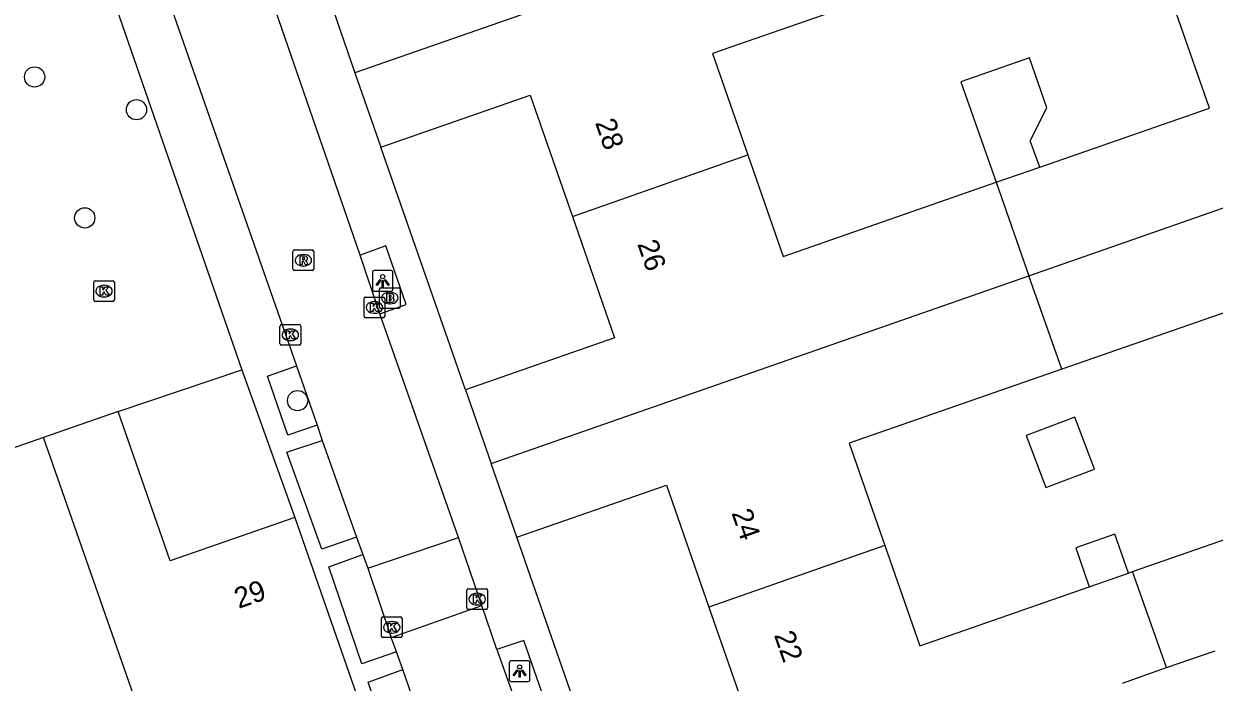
# Model space of a CAD drawing. Extents: x 158474 to 159560, y 388525 to 389605.
# Drawn here: x 158876.6 to 158934.1, y 389209.5 to 389241.4 of the extents above; entities that cross this region are included whole.
import ezdxf

# ---------------------------------------------------------------- set-up
doc = ezdxf.new("R2010")
doc.units = 0
for name, color, linetype in [('IMGEO_Boom', 7, 'Continuous'), ('IMGEO_Brandkraan', 7, 'Continuous'), ('IMGEO_Kolk', 7, 'Continuous'), ('IMGEO_Lichtpunt', 7, 'Continuous'), ('IMGEO_Pand', 7, 'Continuous'), ('IMGEO_Pand_nummerreeks', 7, 'Continuous'), ('IMGEO_Rijbaan_lokaal_open', 7, 'Continuous'), ('IMGEO_Rioolput', 7, 'Continuous'), ('IMGEO_Voetpad_open', 7, 'Continuous')]:
    doc.layers.add(name, color=color, linetype=linetype)

msp = doc.modelspace()

# ---------------------------------------------------------------- linework, layer by layer
at = {"layer": 'IMGEO_Boom'}
for centre in [(158877.099, 389238.78), (158882.021, 389237.199), (158879.522, 389231.968), (158889.809, 389223.135)]:
    msp.add_circle(centre, 0.489, dxfattribs=at)
at = {"layer": 'IMGEO_Brandkraan'}
for p, q in [((158893.764, 389227.668), (158893.764, 389228.52)), ((158893.839, 389228.594), (158894.691, 389228.594)), ((158894.765, 389228.52), (158894.765, 389227.668)), ((158894.252, 389228.374), (158894.277, 389228.374)), ((158894.691, 389227.594), (158893.839, 389227.594)), ((158894.275, 389227.814), (158894.25, 389227.814))]:
    msp.add_line(p, q, dxfattribs=at)
for points in [[(158893.764, 389227.668), (158893.764, 389228.52)], [(158893.839, 389228.594), (158894.691, 389228.594)], [(158894.765, 389228.52), (158894.765, 389227.668)], [(158894.112, 389228.294), (158894.112, 389227.894), (158894.325, 389227.894)], [(158894.343, 389228.294), (158894.112, 389228.294)], [(158894.291, 389228.213), (158894.237, 389228.213), (158894.237, 389228.137)], [(158894.237, 389228.137), (158894.29, 389228.137)], [(158894.299, 389228.061), (158894.237, 389228.061), (158894.237, 389227.98)], [(158894.237, 389227.98), (158894.299, 389227.98)], [(158894.691, 389227.594), (158893.839, 389227.594)]]:
    msp.add_lwpolyline(points, dxfattribs=at)
for centre, radius, start, end in [((158893.841, 389228.518), 0.0765, 91.55205, 178.44795), ((158893.841, 389228.518), 0.0765, 91.55205, 178.44795), ((158894.689, 389228.518), 0.0765, 1.55205, 88.44795), ((158894.689, 389228.518), 0.0765, 1.55205, 88.44795), ((158894.292, 389228.175), 0.0379, 267.82845, 90.93552), ((158894.3, 389228.02), 0.0404, 269.87594, 90.50774), ((158894.331, 389228.145), 0.251, 268.66757, 293.53466), ((158894.347, 389228.149), 0.145, 59.4692, 91.53667), ((158894.372, 389228.196), 0.0922, 285.51372, 58.15012), ((158894.377, 389228.004), 0.105, 301.31148, 78.98903), ((158893.841, 389227.67), 0.0765, 181.55205, 268.44795), ((158893.841, 389227.67), 0.0765, 181.55205, 268.44795), ((158894.689, 389227.67), 0.0765, 271.55205, 358.44795), ((158894.689, 389227.67), 0.0765, 271.55205, 358.44795)]:
    msp.add_arc(centre, radius, start, end, dxfattribs=at)
for centre, major_axis, ratio, start_param, end_param in [((158894.251, 389228.094), (-0.387, 0.002), 0.722429, 4.712389, 7.853982), ((158894.276, 389228.094), (-0.39, 0.002), 0.717154, 1.570796, 4.712389)]:
    msp.add_ellipse(centre, major_axis=major_axis, ratio=ratio, start_param=start_param, end_param=end_param, dxfattribs=at)
at = {"layer": 'IMGEO_Kolk'}
for p, q in [((158879.953, 389228.003), (158879.953, 389228.855)), ((158880.028, 389228.929), (158880.88, 389228.929)), ((158880.441, 389228.709), (158880.466, 389228.709)), ((158880.954, 389228.855), (158880.954, 389228.003)), ((158880.88, 389227.929), (158880.028, 389227.929)), ((158880.464, 389228.149), (158880.439, 389228.149)), ((158893.02, 389227.214), (158893.02, 389228.066)), ((158893.095, 389228.14), (158893.947, 389228.14)), ((158893.508, 389227.92), (158893.533, 389227.92)), ((158894.021, 389228.066), (158894.021, 389227.214)), ((158893.531, 389227.36), (158893.506, 389227.36)), ((158888.959, 389225.888), (158888.959, 389226.74)), ((158889.034, 389226.814), (158889.886, 389226.814)), ((158889.96, 389226.74), (158889.96, 389225.888)), ((158893.947, 389227.14), (158893.095, 389227.14)), ((158889.447, 389226.594), (158889.472, 389226.594)), ((158889.886, 389225.814), (158889.034, 389225.814)), ((158889.47, 389226.034), (158889.445, 389226.034)), ((158897.99, 389213.114), (158897.99, 389213.966)), ((158898.065, 389214.04), (158898.917, 389214.04)), ((158898.478, 389213.82), (158898.503, 389213.82)), ((158898.991, 389213.966), (158898.991, 389213.114)), ((158898.917, 389213.04), (158898.065, 389213.04)), ((158898.501, 389213.26), (158898.476, 389213.26)), ((158893.86, 389211.75), (158893.86, 389212.602)), ((158893.935, 389212.676), (158894.787, 389212.676)), ((158894.348, 389212.456), (158894.373, 389212.456)), ((158894.861, 389212.602), (158894.861, 389211.75)), ((158894.371, 389211.896), (158894.346, 389211.896)), ((158894.787, 389211.676), (158893.935, 389211.676))]:
    msp.add_line(p, q, dxfattribs=at)
for points in [[(158879.953, 389228.003), (158879.953, 389228.855)], [(158880.028, 389228.929), (158880.88, 389228.929)], [(158880.274, 389228.629), (158880.397, 389228.629), (158880.397, 389228.478), (158880.527, 389228.629), (158880.691, 389228.629), (158880.545, 389228.478), (158880.698, 389228.229), (158880.546, 389228.229), (158880.461, 389228.393), (158880.397, 389228.326), (158880.397, 389228.229), (158880.274, 389228.229), (158880.274, 389228.629)], [(158880.954, 389228.855), (158880.954, 389228.003)], [(158880.88, 389227.929), (158880.028, 389227.929)], [(158893.02, 389227.214), (158893.02, 389228.066)], [(158893.095, 389228.14), (158893.947, 389228.14)], [(158894.021, 389228.066), (158894.021, 389227.214)], [(158893.341, 389227.84), (158893.464, 389227.84), (158893.464, 389227.689), (158893.594, 389227.84), (158893.758, 389227.84), (158893.612, 389227.689), (158893.765, 389227.44), (158893.613, 389227.44), (158893.528, 389227.604), (158893.464, 389227.537), (158893.464, 389227.44), (158893.341, 389227.44), (158893.341, 389227.84)], [(158888.959, 389225.888), (158888.959, 389226.74)], [(158889.034, 389226.814), (158889.886, 389226.814)], [(158889.96, 389226.74), (158889.96, 389225.888)], [(158893.947, 389227.14), (158893.095, 389227.14)], [(158889.28, 389226.514), (158889.403, 389226.514), (158889.403, 389226.363), (158889.533, 389226.514), (158889.697, 389226.514), (158889.551, 389226.363), (158889.704, 389226.114), (158889.552, 389226.114), (158889.467, 389226.278), (158889.403, 389226.211), (158889.403, 389226.114), (158889.28, 389226.114), (158889.28, 389226.514)], [(158889.886, 389225.814), (158889.034, 389225.814)], [(158897.99, 389213.114), (158897.99, 389213.966)], [(158898.065, 389214.04), (158898.917, 389214.04)], [(158898.311, 389213.74), (158898.434, 389213.74), (158898.434, 389213.589), (158898.564, 389213.74), (158898.728, 389213.74), (158898.582, 389213.589), (158898.735, 389213.34), (158898.583, 389213.34), (158898.498, 389213.504), (158898.434, 389213.437), (158898.434, 389213.34), (158898.311, 389213.34), (158898.311, 389213.74)], [(158898.991, 389213.966), (158898.991, 389213.114)], [(158898.917, 389213.04), (158898.065, 389213.04)], [(158893.86, 389211.75), (158893.86, 389212.602)], [(158893.935, 389212.676), (158894.787, 389212.676)], [(158894.181, 389212.376), (158894.304, 389212.376), (158894.304, 389212.225), (158894.434, 389212.376), (158894.598, 389212.376), (158894.452, 389212.225), (158894.605, 389211.976), (158894.453, 389211.976), (158894.368, 389212.14), (158894.304, 389212.073), (158894.304, 389211.976), (158894.181, 389211.976), (158894.181, 389212.376)], [(158894.861, 389212.602), (158894.861, 389211.75)], [(158894.787, 389211.676), (158893.935, 389211.676)]]:
    msp.add_lwpolyline(points, dxfattribs=at)
for centre, start, end in [((158880.03, 389228.853), 91.55205, 178.44795), ((158880.03, 389228.853), 91.55205, 178.44795), ((158880.878, 389228.853), 1.55205, 88.44795), ((158880.878, 389228.853), 1.55205, 88.44795), ((158880.03, 389228.005), 181.55205, 268.44795), ((158880.03, 389228.005), 181.55205, 268.44795), ((158880.878, 389228.005), 271.55205, 358.44795), ((158880.878, 389228.005), 271.55205, 358.44795), ((158893.097, 389228.064), 91.55205, 178.44795), ((158893.097, 389228.064), 91.55205, 178.44795), ((158893.945, 389228.064), 1.55205, 88.44795), ((158893.945, 389228.064), 1.55205, 88.44795), ((158889.036, 389226.738), 91.55205, 178.44795), ((158889.036, 389226.738), 91.55205, 178.44795), ((158889.884, 389226.738), 1.55205, 88.44795), ((158889.884, 389226.738), 1.55205, 88.44795), ((158893.097, 389227.216), 181.55205, 268.44795), ((158893.097, 389227.216), 181.55205, 268.44795), ((158893.945, 389227.216), 271.55205, 358.44795), ((158893.945, 389227.216), 271.55205, 358.44795), ((158889.036, 389225.89), 181.55205, 268.44795), ((158889.036, 389225.89), 181.55205, 268.44795), ((158889.884, 389225.89), 271.55205, 358.44795), ((158889.884, 389225.89), 271.55205, 358.44795), ((158898.067, 389213.964), 91.55205, 178.44795), ((158898.067, 389213.964), 91.55205, 178.44795), ((158898.915, 389213.964), 1.55205, 88.44795), ((158898.915, 389213.964), 1.55205, 88.44795), ((158898.067, 389213.116), 181.55205, 268.44795), ((158898.067, 389213.116), 181.55205, 268.44795), ((158898.915, 389213.116), 271.55205, 358.44795), ((158898.915, 389213.116), 271.55205, 358.44795), ((158893.937, 389212.6), 91.55205, 178.44795), ((158893.937, 389212.6), 91.55205, 178.44795), ((158894.785, 389212.6), 1.55205, 88.44795), ((158894.785, 389212.6), 1.55205, 88.44795), ((158893.937, 389211.752), 181.55205, 268.44795), ((158893.937, 389211.752), 181.55205, 268.44795), ((158894.785, 389211.752), 271.55205, 358.44795), ((158894.785, 389211.752), 271.55205, 358.44795)]:
    msp.add_arc(centre, 0.0765, start, end, dxfattribs=at)
for centre, major_axis, ratio, start_param, end_param in [((158880.44, 389228.429), (-0.387, 0.002), 0.722429, 4.712389, 7.853982), ((158880.465, 389228.429), (-0.39, 0.002), 0.717154, 1.570796, 4.712389), ((158893.507, 389227.64), (-0.387, 0.002), 0.722429, 4.712389, 7.853982), ((158893.532, 389227.64), (-0.39, 0.002), 0.717154, 1.570796, 4.712389), ((158889.446, 389226.314), (-0.387, 0.002), 0.722429, 4.712389, 7.853982), ((158889.471, 389226.314), (-0.39, 0.002), 0.717154, 1.570796, 4.712389), ((158898.477, 389213.54), (-0.387, 0.002), 0.722429, 4.712389, 7.853982), ((158898.502, 389213.54), (-0.39, 0.002), 0.717154, 1.570796, 4.712389), ((158894.347, 389212.176), (-0.387, 0.002), 0.722429, 4.712389, 7.853982), ((158894.372, 389212.176), (-0.39, 0.002), 0.717154, 1.570796, 4.712389)]:
    msp.add_ellipse(centre, major_axis=major_axis, ratio=ratio, start_param=start_param, end_param=end_param, dxfattribs=at)
at = {"layer": 'IMGEO_Lichtpunt'}
for p, q in [((158893.424, 389229.328), (158893.424, 389228.521)), ((158893.424, 389229.328), (158893.424, 389228.521)), ((158894.326, 389229.423), (158893.518, 389229.423)), ((158894.326, 389229.423), (158893.518, 389229.423)), ((158894.42, 389228.521), (158894.42, 389229.328)), ((158894.42, 389228.521), (158894.42, 389229.328)), ((158893.518, 389228.427), (158894.326, 389228.427)), ((158893.518, 389228.427), (158894.326, 389228.427)), ((158900.042, 389210.464), (158900.042, 389209.657)), ((158900.042, 389210.464), (158900.042, 389209.657)), ((158900.944, 389210.559), (158900.136, 389210.559)), ((158900.944, 389210.559), (158900.136, 389210.559)), ((158901.038, 389209.657), (158901.038, 389210.464)), ((158901.038, 389209.657), (158901.038, 389210.464)), ((158900.136, 389209.563), (158900.944, 389209.563)), ((158900.136, 389209.563), (158900.944, 389209.563))]:
    msp.add_line(p, q, dxfattribs=at)
for points in [[(158893.798, 389228.992), (158893.837, 389228.964), (158893.649, 389228.702), (158893.611, 389228.729), (158893.798, 389228.992)], [(158893.9, 389228.944), (158893.947, 389228.944), (158893.947, 389228.622), (158893.9, 389228.622), (158893.9, 389228.944)], [(158894.01, 389228.964), (158894.048, 389228.991), (158894.235, 389228.729), (158894.196, 389228.701), (158894.01, 389228.964)], [(158900.416, 389210.128), (158900.455, 389210.1), (158900.267, 389209.838), (158900.229, 389209.865), (158900.416, 389210.128)], [(158900.518, 389210.08), (158900.565, 389210.08), (158900.565, 389209.758), (158900.518, 389209.758), (158900.518, 389210.08)], [(158900.628, 389210.1), (158900.666, 389210.127), (158900.853, 389209.865), (158900.814, 389209.837), (158900.628, 389210.1)]]:
    msp.add_lwpolyline(points, dxfattribs=at)
for centre in [(158893.923, 389229.126), (158900.541, 389210.262)]:
    msp.add_circle(centre, 0.0994, dxfattribs=at)
for centre, start, end in [((158893.518, 389229.328), 90, 180), ((158893.518, 389229.328), 90, 180), ((158894.326, 389229.328), 0, 90), ((158894.326, 389229.328), 0, 90), ((158893.518, 389228.521), 180, 270), ((158893.518, 389228.521), 180, 270), ((158894.326, 389228.521), 270, 0), ((158894.326, 389228.521), 270, 360), ((158900.136, 389210.464), 90, 180), ((158900.136, 389210.464), 90, 180), ((158900.944, 389210.464), 0, 90), ((158900.944, 389210.464), 0, 90), ((158900.136, 389209.657), 180, 270), ((158900.136, 389209.657), 180, 270), ((158900.944, 389209.657), 270, 0), ((158900.944, 389209.657), 270, 360)]:
    msp.add_arc(centre, 0.0946, start, end, dxfattribs=at)
at = {"layer": 'IMGEO_Pand'}
for points in [[(158918.54, 389248.04), (158892.582, 389238.988)], [(158920.14, 389243.493), (158909.862, 389239.916), (158911.567, 389235.016)], [(158891.362, 389242.493), (158892.582, 389238.988)], [(158925.683, 389234.426), (158933.878, 389237.278), (158932.162, 389242.209)], [(158925.683, 389234.426), (158925.216, 389235.698), (158926.029, 389237.282), (158925.18, 389239.703), (158921.871, 389238.542), (158923.573, 389233.692)], [(158892.582, 389238.988), (158893.836, 389235.383)], [(158925.16, 389229.17), (158951.296, 389238.307)], [(158893.836, 389235.383), (158901.052, 389237.894), (158903.089, 389232.043)], [(158903.089, 389232.043), (158911.567, 389235.016)], [(158911.567, 389235.016), (158913.275, 389230.108), (158923.573, 389233.692)], [(158923.573, 389233.692), (158925.683, 389234.426)], [(158923.573, 389233.692), (158925.16, 389229.17)], [(158903.089, 389232.043), (158905.134, 389226.167), (158897.929, 389223.66)], [(158899.172, 389220.088), (158925.16, 389229.17)], [(158926.74, 389224.649), (158925.16, 389229.17)], [(158938.806, 389223.336), (158937.095, 389228.253), (158926.74, 389224.649)], [(158926.74, 389224.649), (158916.477, 389221.077), (158918.197, 389216.136)], [(158897.929, 389223.66), (158899.172, 389220.088)], [(158930.167, 389214.867), (158940.502, 389218.464), (158938.806, 389223.336)], [(158881.139, 389222.601), (158877.525, 389221.345)], [(158889.681, 389217.484), (158883.648, 389215.386), (158881.139, 389222.601)], [(158925.016, 389221.443), (158925.967, 389218.93), (158928.331, 389219.825), (158927.38, 389222.338), (158925.586, 389221.658), (158925.016, 389221.443)], [(158877.525, 389221.345), (158874.023, 389220.127)], [(158886.605, 389195.408), (158877.525, 389221.345)], [(158900.412, 389216.527), (158899.172, 389220.088)], [(158900.412, 389216.527), (158907.639, 389219.042), (158909.688, 389213.156)], [(158889.681, 389217.484), (158892.673, 389208.879)], [(158929.969, 389214.798), (158929.314, 389216.681), (158927.418, 389216.021), (158928.073, 389214.138)], [(158918.197, 389216.136), (158909.688, 389213.156)], [(158918.197, 389216.136), (158919.884, 389211.288), (158928.073, 389214.138)], [(158928.073, 389214.138), (158929.969, 389214.798)], [(158929.969, 389214.798), (158930.167, 389214.867)], [(158931.811, 389210.227), (158930.167, 389214.867)], [(158909.688, 389213.156), (158911.749, 389207.233), (158904.514, 389204.715)], [(158931.811, 389210.227), (158934.165, 389211.047)], [(158929.676, 389209.483), (158931.811, 389210.227)]]:
    msp.add_lwpolyline(points, dxfattribs=at)
at = {"layer": 'IMGEO_Rijbaan_lokaal_open'}
for points in [[(158880.772, 389250.541), (158889.758, 389224.809)], [(158892.828, 389230.16), (158886.78, 389247.717)], [(158893.787, 389227.329), (158892.828, 389230.16)], [(158897.583, 389216.519), (158893.787, 389227.329)], [(158889.758, 389224.809), (158890.752, 389221.951)], [(158890.752, 389221.951), (158891, 389221.213)], [(158891, 389221.213), (158892.656, 389216.541)], [(158892.656, 389216.541), (158892.956, 389215.694)], [(158893.199, 389215.033), (158897.583, 389216.519)], [(158898.712, 389213.229), (158897.583, 389216.519)], [(158892.956, 389215.694), (158893.199, 389215.033)], [(158893.199, 389215.033), (158894.333, 389211.688)], [(158894.333, 389211.688), (158898.712, 389213.229)], [(158899.441, 389211.103), (158898.712, 389213.229)], [(158894.585, 389210.997), (158894.523, 389211.167), (158894.333, 389211.688)], [(158894.894, 389210.144), (158894.585, 389210.997)], [(158899.441, 389211.103), (158900.453, 389208.246)], [(158896.572, 389205.291), (158894.894, 389210.144)]]:
    msp.add_lwpolyline(points, dxfattribs=at)
at = {"layer": 'IMGEO_Rioolput'}
for p, q in [((158889.587, 389229.493), (158889.587, 389230.345)), ((158889.662, 389230.419), (158890.514, 389230.419)), ((158890.075, 389230.199), (158890.1, 389230.199)), ((158890.588, 389230.345), (158890.588, 389229.493)), ((158890.098, 389229.639), (158890.073, 389229.639)), ((158890.514, 389229.419), (158889.662, 389229.419))]:
    msp.add_line(p, q, dxfattribs=at)
for points in [[(158889.587, 389229.493), (158889.587, 389230.345)], [(158889.662, 389230.419), (158890.514, 389230.419)], [(158890.588, 389230.345), (158890.588, 389229.493)], [(158890.176, 389230.117), (158889.924, 389230.119), (158889.924, 389229.719)], [(158889.924, 389229.719), (158890.048, 389229.719), (158890.048, 389229.881), (158890.059, 389229.881)], [(158890.102, 389230.038), (158890.048, 389230.038), (158890.048, 389229.957)], [(158890.048, 389229.957), (158890.1, 389229.957)], [(158890.106, 389229.852), (158890.177, 389229.719), (158890.317, 389229.719), (158890.252, 389229.845)], [(158890.514, 389229.419), (158889.662, 389229.419)]]:
    msp.add_lwpolyline(points, dxfattribs=at)
for centre, radius, start, end in [((158889.664, 389230.343), 0.0765, 91.55205, 178.44795), ((158889.664, 389230.343), 0.0765, 91.55205, 178.44795), ((158890.512, 389230.343), 0.0765, 1.55205, 88.44795), ((158890.512, 389230.343), 0.0765, 1.55205, 88.44795), ((158890.058, 389229.828), 0.0533, 26.02933, 88.69889), ((158890.084, 389230.146), 0.19, 274.7715, 282.96867), ((158890.108, 389229.942), 0.0964, 77.00612, 93.18647), ((158890.122, 389229.999), 0.0378, 276.66336, 79.67722), ((158890.175, 389230.007), 0.109, 350.36119, 89.41601), ((158890.173, 389230.007), 0.112, 277.58423, 350.98172), ((158890.157, 389229.792), 0.108, 29.51342, 73.79051), ((158889.664, 389229.495), 0.0765, 181.55205, 268.44795), ((158889.664, 389229.495), 0.0765, 181.55205, 268.44795), ((158890.512, 389229.495), 0.0765, 271.55205, 358.44795), ((158890.512, 389229.495), 0.0765, 271.55205, 358.44795)]:
    msp.add_arc(centre, radius, start, end, dxfattribs=at)
for centre, major_axis, ratio, start_param, end_param in [((158890.074, 389229.919), (-0.387, 0.002), 0.722429, 4.712389, 7.853982), ((158890.099, 389229.919), (-0.39, 0.002), 0.717154, 1.570796, 4.712389)]:
    msp.add_ellipse(centre, major_axis=major_axis, ratio=ratio, start_param=start_param, end_param=end_param, dxfattribs=at)
at = {"layer": 'IMGEO_Voetpad_open'}
for points in [[(158878.32, 389250), (158887.108, 389224.631)], [(158897.929, 389223.66), (158893.836, 389235.383)], [(158893.787, 389227.329), (158895.05, 389227.779), (158894.067, 389230.614), (158892.828, 389230.16)], [(158881.139, 389222.601), (158887.108, 389224.631)], [(158887.108, 389224.631), (158889.681, 389217.484)], [(158890.752, 389221.951), (158889.332, 389221.466), (158888.352, 389224.312), (158889.758, 389224.809)], [(158892.656, 389216.541), (158890.988, 389215.955), (158889.29, 389220.643), (158891, 389221.213)], [(158904.514, 389204.715), (158900.412, 389216.527)], [(158894.585, 389210.997), (158892.919, 389210.403), (158891.313, 389215.097), (158892.956, 389215.694)], [(158900.453, 389208.246), (158901.731, 389208.726), (158900.737, 389211.536), (158899.441, 389211.103)], [(158896.572, 389205.291), (158894.874, 389204.711), (158893.218, 389209.528), (158894.894, 389210.144)]]:
    msp.add_lwpolyline(points, dxfattribs=at)

# ---------------------------------------------------------------- texts
at = {"layer": 'IMGEO_Pand_nummerreeks'}
for s, rotation, p in [('28', 289.19534, (158904.18, 389236.574)), ('26', 289.18922, (158906.22, 389230.713)), ('24', 289.19373, (158910.772, 389217.707)), ('29', 19.17533, (158886.961, 389213.066)), ('22', 289.18815, (158912.826, 389211.807))]:
    msp.add_text(s, height=1, rotation=rotation, dxfattribs=at).set_placement(p)

doc.saveas('drawing.dxf')
